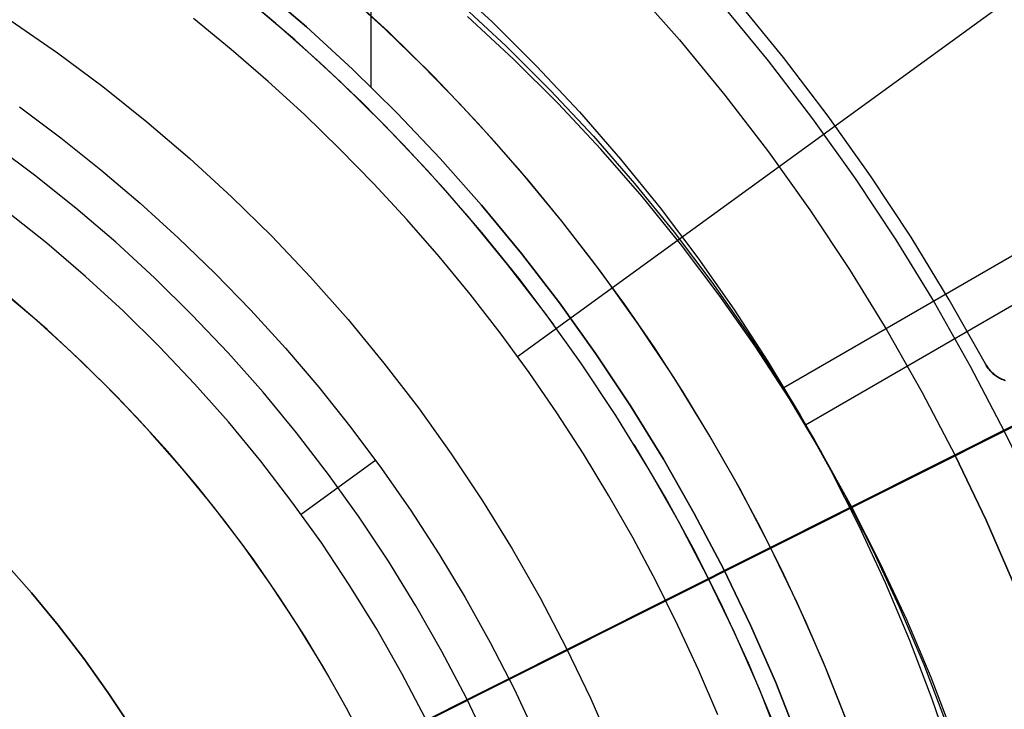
# Model space of a CAD drawing. Header units: millimetres. Extents: x 7986 to 9191, y -11326 to -10283.
# Tile 261 of 312: x 8615 to 8643, y -10646 to -10627. Entities that reach past the tile are written whole.
import ezdxf

# ---------------------------------------------------------------- set-up
doc = ezdxf.new("R2010")
doc.units = ezdxf.units.MM
doc.layers.add('color', color=7, linetype='Continuous')
doc.layers.add('luz', color=7, linetype='Continuous')

msp = doc.modelspace()

# ---------------------------------------------------------------- linework, layer by layer
at = {"color": 7, "true_color": 0xffffff}
for p, q in [((8624.856, -10604.939, 60.059), (8624.856, -10628.542, 60.059)), ((8629.08, -10636.301, 75.023), (8646.074, -10623.954, 60.99)), ((8622.128, -10626.718, 34.059), (8620.829, -10625.636, 34.059)), ((8621.639, -10625.651, 60.059), (8623.006, -10626.82, 60.059)), ((8623.006, -10626.82, 39.059), (8621.639, -10625.651, 39.059)), ((8621.639, -10625.651, 60.059), (8623.006, -10626.82, 60.059)), ((8623.006, -10626.82, 49.559), (8621.639, -10625.651, 49.559)), ((8623.006, -10626.82, 39.059), (8621.639, -10625.651, 39.059)), ((8627.023, -10625.45, 37.179), (8628.346, -10626.677, 37.577)), ((8625.358, -10626.955, 39.059), (8623.994, -10625.705, 39.059)), ((8625.358, -10626.955, 39.059), (8623.994, -10625.705, 39.059)), ((8625.358, -10626.955, 37.555), (8623.994, -10625.705, 37.555)), ((8625.266, -10626.889, 36.051), (8624.158, -10625.874, 36.051)), ((8625.266, -10626.889, 36.051), (8624.158, -10625.874, 36.051)), ((8622.672, -10627.196, 34.059), (8621.319, -10626.038, 34.059)), ((8622.672, -10627.196, 34.059), (8621.319, -10626.038, 34.059)), ((8627.427, -10626.15, 33.678), (8628.75, -10627.377, 34.076)), ((8614.51, -10626.647, 34.059), (8615.846, -10627.569, 34.059)), ((8614.51, -10626.647, 34.059), (8615.846, -10627.569, 34.059)), ((8620.844, -10627.47, 75.023), (8619.755, -10626.578, 75.023)), ((8620.844, -10627.47, 75.023), (8619.755, -10626.578, 75.023)), ((8623.391, -10627.842, 34.059), (8622.128, -10626.718, 34.059)), ((8628.965, -10627.749, 32.218), (8627.642, -10626.522, 31.82)), ((8628.346, -10626.677, 37.577), (8629.624, -10627.95, 37.979)), ((8623.006, -10626.82, 60.059), (8624.331, -10628.036, 60.059)), ((8624.331, -10628.036, 39.059), (8623.006, -10626.82, 39.059)), ((8623.006, -10626.82, 60.059), (8624.331, -10628.036, 60.059)), ((8624.331, -10628.036, 49.559), (8623.006, -10626.82, 49.559)), ((8624.331, -10628.036, 39.059), (8623.006, -10626.82, 39.059)), ((8626.345, -10627.934, 36.051), (8625.266, -10626.889, 36.051)), ((8626.345, -10627.934, 36.051), (8625.266, -10626.889, 36.051)), ((8626.677, -10628.251, 39.059), (8625.358, -10626.955, 39.059)), ((8626.677, -10628.251, 39.059), (8625.358, -10626.955, 39.059)), ((8626.677, -10628.251, 37.555), (8625.358, -10626.955, 37.555)), ((8623.984, -10628.4, 34.059), (8622.672, -10627.196, 34.059)), ((8623.984, -10628.4, 34.059), (8622.672, -10627.196, 34.059)), ((8615.846, -10627.569, 34.059), (8617.149, -10628.537, 34.059)), ((8615.846, -10627.569, 34.059), (8617.149, -10628.537, 34.059)), ((8621.908, -10628.392, 75.023), (8620.844, -10627.47, 75.023)), ((8621.908, -10628.392, 75.023), (8620.844, -10627.47, 75.023)), ((8628.75, -10627.377, 34.076), (8630.028, -10628.65, 34.478)), ((8624.616, -10629.007, 34.059), (8623.391, -10627.842, 34.059)), ((8630.243, -10629.021, 32.62), (8628.965, -10627.749, 32.218)), ((8624.331, -10628.036, 60.059), (8625.614, -10629.296, 60.059)), ((8625.614, -10629.296, 39.059), (8624.331, -10628.036, 39.059)), ((8624.331, -10628.036, 60.059), (8625.614, -10629.296, 60.059)), ((8625.614, -10629.296, 49.559), (8624.331, -10628.036, 49.559)), ((8625.614, -10629.296, 39.059), (8624.331, -10628.036, 39.059)), ((8627.395, -10629.008, 36.051), (8626.345, -10627.934, 36.051)), ((8627.395, -10629.008, 36.051), (8626.345, -10627.934, 36.051)), ((8629.624, -10627.95, 37.979), (8630.856, -10629.265, 38.384)), ((8622.947, -10629.342, 75.023), (8621.908, -10628.392, 75.023)), ((8622.947, -10629.342, 75.023), (8621.908, -10628.392, 75.023)), ((8625.254, -10629.649, 34.059), (8623.984, -10628.4, 34.059)), ((8625.254, -10629.649, 34.059), (8623.984, -10628.4, 34.059)), ((8627.95, -10629.593, 39.059), (8626.677, -10628.251, 39.059)), ((8627.95, -10629.593, 39.059), (8626.677, -10628.251, 39.059)), ((8627.95, -10629.593, 37.555), (8626.677, -10628.251, 37.555)), ((8617.149, -10628.537, 34.059), (8618.419, -10629.55, 34.059)), ((8617.149, -10628.537, 34.059), (8618.419, -10629.55, 34.059)), ((8630.028, -10628.65, 34.478), (8631.26, -10629.965, 34.883)), ((8625.802, -10630.211, 34.059), (8624.616, -10629.007, 34.059)), ((8628.414, -10630.112, 36.051), (8627.395, -10629.008, 36.051)), ((8628.414, -10630.112, 36.051), (8627.395, -10629.008, 36.051)), ((8631.475, -10630.337, 33.025), (8630.243, -10629.021, 32.62)), ((8614.755, -10629.122, 32.648), (8615.939, -10630.007, 32.648)), ((8614.755, -10629.122, 32.648), (8615.939, -10630.007, 32.648)), ((8623.958, -10630.321, 75.023), (8622.947, -10629.342, 75.023)), ((8623.958, -10630.321, 75.023), (8622.947, -10629.342, 75.023)), ((8625.614, -10629.296, 60.059), (8626.852, -10630.6, 60.059)), ((8626.852, -10630.6, 39.059), (8625.614, -10629.296, 39.059)), ((8625.614, -10629.296, 60.059), (8626.852, -10630.6, 60.059)), ((8626.852, -10630.6, 49.559), (8625.614, -10629.296, 49.559)), ((8626.852, -10630.6, 39.059), (8625.614, -10629.296, 39.059)), ((8630.856, -10629.265, 38.384), (8632.041, -10630.623, 38.793)), ((8618.419, -10629.55, 34.059), (8619.653, -10630.605, 34.059)), ((8618.419, -10629.55, 34.059), (8619.653, -10630.605, 34.059)), ((8629.177, -10630.977, 39.059), (8627.95, -10629.593, 39.059)), ((8629.177, -10630.977, 39.059), (8627.95, -10629.593, 39.059)), ((8629.177, -10630.977, 37.555), (8627.95, -10629.593, 37.555)), ((8626.48, -10630.94, 34.059), (8625.254, -10629.649, 34.059)), ((8626.48, -10630.94, 34.059), (8625.254, -10629.649, 34.059)), ((8615.188, -10631.086, 77.059), (8613.973, -10630.185, 77.059)), ((8615.188, -10631.086, 77.059), (8613.973, -10630.185, 77.059)), ((8615.939, -10630.007, 32.648), (8617.095, -10630.929, 32.648)), ((8615.939, -10630.007, 32.648), (8617.095, -10630.929, 32.648)), ((8629.401, -10631.244, 36.051), (8628.414, -10630.112, 36.051)), ((8629.401, -10631.244, 36.051), (8628.414, -10630.112, 36.051)), ((8631.26, -10629.965, 34.883), (8632.445, -10631.323, 35.291)), ((8624.941, -10631.328, 75.023), (8623.958, -10630.321, 75.023)), ((8624.941, -10631.328, 75.023), (8623.958, -10630.321, 75.023)), ((8626.949, -10631.453, 34.059), (8625.802, -10630.211, 34.059)), ((8632.66, -10631.695, 33.433), (8631.475, -10630.337, 33.025)), ((8619.653, -10630.605, 34.059), (8620.849, -10631.703, 34.059)), ((8619.653, -10630.605, 34.059), (8620.849, -10631.703, 34.059)), ((8626.852, -10630.6, 60.059), (8628.044, -10631.947, 60.059)), ((8628.044, -10631.947, 39.059), (8626.852, -10630.6, 39.059)), ((8626.852, -10630.6, 60.059), (8628.044, -10631.947, 60.059)), ((8628.044, -10631.947, 49.559), (8626.852, -10630.6, 49.559)), ((8628.044, -10631.947, 39.059), (8626.852, -10630.6, 39.059)), ((8632.041, -10630.623, 38.793), (8633.177, -10632.021, 39.203)), ((8617.095, -10630.929, 32.648), (8618.22, -10631.887, 32.648)), ((8617.095, -10630.929, 32.648), (8618.22, -10631.887, 32.648)), ((8627.66, -10632.274, 34.059), (8626.48, -10630.94, 34.059)), ((8627.66, -10632.274, 34.059), (8626.48, -10630.94, 34.059)), ((8630.355, -10632.403, 39.059), (8629.177, -10630.977, 39.059)), ((8630.355, -10632.403, 39.059), (8629.177, -10630.977, 39.059)), ((8630.355, -10632.403, 37.555), (8629.177, -10630.977, 37.555)), ((8616.37, -10632.029, 77.059), (8615.188, -10631.086, 77.059)), ((8616.37, -10632.029, 77.059), (8615.188, -10631.086, 77.059)), ((8625.896, -10632.362, 75.023), (8624.941, -10631.328, 75.023)), ((8625.896, -10632.362, 75.023), (8624.941, -10631.328, 75.023)), ((8630.355, -10632.403, 36.051), (8629.401, -10631.244, 36.051)), ((8630.355, -10632.403, 36.051), (8629.401, -10631.244, 36.051)), ((8632.445, -10631.323, 35.291), (8633.581, -10632.721, 35.702)), ((8628.053, -10632.732, 34.059), (8626.949, -10631.453, 34.059)), ((8618.22, -10631.887, 32.648), (8619.315, -10632.88, 32.648)), ((8618.22, -10631.887, 32.648), (8619.315, -10632.88, 32.648)), ((8620.849, -10631.703, 34.059), (8622.007, -10632.841, 34.059)), ((8620.849, -10631.703, 34.059), (8622.007, -10632.841, 34.059)), ((8633.795, -10633.093, 33.844), (8632.66, -10631.695, 33.433)), ((8615.535, -10633.041, 24.474), (8614.387, -10632.126, 24.474)), ((8615.535, -10633.041, 24.474), (8614.387, -10632.126, 24.474)), ((8617.52, -10633.013, 77.059), (8616.37, -10632.029, 77.059)), ((8617.52, -10633.013, 77.059), (8616.37, -10632.029, 77.059)), ((8628.044, -10631.947, 60.059), (8629.19, -10633.333, 60.059)), ((8629.19, -10633.333, 39.059), (8628.044, -10631.947, 39.059)), ((8628.044, -10631.947, 60.059), (8629.19, -10633.333, 60.059)), ((8629.19, -10633.333, 49.559), (8628.044, -10631.947, 49.559)), ((8629.19, -10633.333, 39.059), (8628.044, -10631.947, 39.059)), ((8633.177, -10632.021, 39.203), (8634.262, -10633.458, 39.616)), ((8626.82, -10633.423, 75.023), (8625.896, -10632.362, 75.023)), ((8626.82, -10633.423, 75.023), (8625.896, -10632.362, 75.023)), ((8628.794, -10633.647, 34.059), (8627.66, -10632.274, 34.059)), ((8628.794, -10633.647, 34.059), (8627.66, -10632.274, 34.059)), ((8631.483, -10633.869, 39.059), (8630.355, -10632.403, 39.059)), ((8631.276, -10633.59, 36.051), (8630.355, -10632.403, 36.051)), ((8631.483, -10633.869, 39.059), (8630.355, -10632.403, 39.059)), ((8631.483, -10633.869, 37.555), (8630.355, -10632.403, 37.555)), ((8631.276, -10633.59, 36.051), (8630.355, -10632.403, 36.051)), ((8629.116, -10634.047, 34.059), (8628.053, -10632.732, 34.059)), ((8633.581, -10632.721, 35.702), (8634.666, -10634.158, 36.115)), ((8618.635, -10634.035, 77.059), (8617.52, -10633.013, 77.059)), ((8618.635, -10634.035, 77.059), (8617.52, -10633.013, 77.059)), ((8619.315, -10632.88, 32.648), (8620.378, -10633.907, 32.648)), ((8619.315, -10632.88, 32.648), (8620.378, -10633.907, 32.648)), ((8622.007, -10632.841, 34.059), (8623.125, -10634.019, 34.059)), ((8622.007, -10632.841, 34.059), (8623.125, -10634.019, 34.059)), ((8644.278, -10632.844, 40.649), (8636.74, -10637.196, 40.649)), ((8616.65, -10633.995, 24.474), (8615.535, -10633.041, 24.474)), ((8616.65, -10633.995, 24.474), (8615.535, -10633.041, 24.474)), ((8634.881, -10634.53, 34.257), (8633.795, -10633.093, 33.844)), ((8627.715, -10634.509, 75.023), (8626.82, -10633.423, 75.023)), ((8627.715, -10634.509, 75.023), (8626.82, -10633.423, 75.023)), ((8629.19, -10633.333, 60.059), (8630.286, -10634.758, 60.059)), ((8630.286, -10634.758, 39.059), (8629.19, -10633.333, 39.059)), ((8629.19, -10633.333, 60.059), (8630.286, -10634.758, 60.059)), ((8630.286, -10634.758, 49.559), (8629.19, -10633.333, 49.559)), ((8630.286, -10634.758, 39.059), (8629.19, -10633.333, 39.059)), ((8632.162, -10634.803, 36.051), (8631.276, -10633.59, 36.051)), ((8632.162, -10634.803, 36.051), (8631.276, -10633.59, 36.051)), ((8634.262, -10633.458, 39.616), (8635.296, -10634.932, 40.03)), ((8629.88, -10635.058, 34.059), (8628.794, -10633.647, 34.059)), ((8629.88, -10635.058, 34.059), (8628.794, -10633.647, 34.059)), ((8632.56, -10635.373, 39.059), (8631.483, -10633.869, 39.059)), ((8632.56, -10635.373, 39.059), (8631.483, -10633.869, 39.059)), ((8632.56, -10635.373, 37.555), (8631.483, -10633.869, 37.555)), ((8617.731, -10634.987, 24.474), (8616.65, -10633.995, 24.474)), ((8617.731, -10634.987, 24.474), (8616.65, -10633.995, 24.474)), ((8619.713, -10635.096, 77.059), (8618.635, -10634.035, 77.059)), ((8619.713, -10635.096, 77.059), (8618.635, -10634.035, 77.059)), ((8620.378, -10633.907, 32.648), (8621.407, -10634.967, 32.648)), ((8620.378, -10633.907, 32.648), (8621.407, -10634.967, 32.648)), ((8623.125, -10634.019, 34.059), (8624.202, -10635.234, 34.059)), ((8623.125, -10634.019, 34.059), (8624.202, -10635.234, 34.059)), ((8630.135, -10635.396, 34.059), (8629.116, -10634.047, 34.059)), ((8634.666, -10634.158, 36.115), (8635.701, -10635.632, 36.529)), ((8644.897, -10633.915, 35.29), (8637.359, -10638.267, 35.29)), ((8615.251, -10635.265, 23.059), (8614.237, -10634.405, 23.059)), ((8615.545, -10635.525, 23.059), (8614.489, -10634.613, 23.059)), ((8615.545, -10635.525, 23.059), (8614.489, -10634.613, 23.059)), ((8628.577, -10635.621, 75.023), (8627.715, -10634.509, 75.023)), ((8628.577, -10635.621, 75.023), (8627.715, -10634.509, 75.023)), ((8635.915, -10636.004, 34.671), (8634.881, -10634.53, 34.257)), ((8618.777, -10636.016, 24.474), (8617.731, -10634.987, 24.474)), ((8618.777, -10636.016, 24.474), (8617.731, -10634.987, 24.474)), ((8621.407, -10634.967, 32.648), (8622.402, -10636.059, 32.648)), ((8621.407, -10634.967, 32.648), (8622.402, -10636.059, 32.648)), ((8630.286, -10634.758, 60.059), (8631.333, -10636.22, 60.059)), ((8631.333, -10636.22, 39.059), (8630.286, -10634.758, 39.059)), ((8630.286, -10634.758, 60.059), (8631.333, -10636.22, 60.059)), ((8631.333, -10636.22, 49.559), (8630.286, -10634.758, 49.559)), ((8631.333, -10636.22, 39.059), (8630.286, -10634.758, 39.059)), ((8633.014, -10636.04, 36.051), (8632.162, -10634.803, 36.051)), ((8633.014, -10636.04, 36.051), (8632.162, -10634.803, 36.051)), ((8635.296, -10634.932, 40.03), (8636.278, -10636.442, 40.445)), ((8616.236, -10636.158, 23.059), (8615.251, -10635.265, 23.059)), ((8620.755, -10636.193, 77.059), (8619.713, -10635.096, 77.059)), ((8620.755, -10636.193, 77.059), (8619.713, -10635.096, 77.059)), ((8624.202, -10635.234, 34.059), (8625.236, -10636.486, 34.059)), ((8624.202, -10635.234, 34.059), (8625.236, -10636.486, 34.059)), ((8630.917, -10636.506, 34.059), (8629.88, -10635.058, 34.059)), ((8630.917, -10636.506, 34.059), (8629.88, -10635.058, 34.059)), ((8616.569, -10636.473, 23.059), (8615.545, -10635.525, 23.059)), ((8616.569, -10636.473, 23.059), (8615.545, -10635.525, 23.059)), ((8633.584, -10636.913, 39.059), (8632.56, -10635.373, 39.059)), ((8633.584, -10636.913, 39.059), (8632.56, -10635.373, 39.059)), ((8633.584, -10636.913, 37.555), (8632.56, -10635.373, 37.555)), ((8629.408, -10636.757, 75.023), (8628.577, -10635.621, 75.023)), ((8629.408, -10636.757, 75.023), (8628.577, -10635.621, 75.023)), ((8635.701, -10635.632, 36.529), (8636.682, -10637.142, 36.944)), ((8619.788, -10637.08, 24.474), (8618.777, -10636.016, 24.474)), ((8619.788, -10637.08, 24.474), (8618.777, -10636.016, 24.474)), ((8622.402, -10636.059, 32.648), (8623.361, -10637.182, 32.648)), ((8622.402, -10636.059, 32.648), (8623.361, -10637.182, 32.648)), ((8633.831, -10637.301, 36.051), (8633.014, -10636.04, 36.051)), ((8633.831, -10637.301, 36.051), (8633.014, -10636.04, 36.051)), ((8636.896, -10637.513, 35.086), (8635.915, -10636.004, 34.671)), ((8617.192, -10637.083, 23.059), (8616.236, -10636.158, 23.059)), ((8621.758, -10637.325, 77.059), (8620.755, -10636.193, 77.059)), ((8621.758, -10637.325, 77.059), (8620.755, -10636.193, 77.059)), ((8631.333, -10636.22, 60.059), (8632.329, -10637.717, 60.059)), ((8632.329, -10637.717, 39.059), (8631.333, -10636.22, 39.059)), ((8631.333, -10636.22, 60.059), (8632.329, -10637.717, 60.059)), ((8632.329, -10637.717, 49.559), (8631.333, -10636.22, 49.559)), ((8632.329, -10637.717, 39.059), (8631.333, -10636.22, 39.059)), ((8617.559, -10637.455, 23.059), (8616.569, -10636.473, 23.059)), ((8617.559, -10637.455, 23.059), (8616.569, -10636.473, 23.059)), ((8625.236, -10636.486, 34.059), (8626.226, -10637.772, 34.059)), ((8625.236, -10636.486, 34.059), (8626.226, -10637.772, 34.059)), ((8631.903, -10637.989, 34.059), (8630.917, -10636.506, 34.059)), ((8631.903, -10637.989, 34.059), (8630.917, -10636.506, 34.059)), ((8636.278, -10636.442, 40.445), (8637.205, -10637.985, 40.861)), ((8630.206, -10637.917, 75.023), (8629.408, -10636.757, 75.023)), ((8630.206, -10637.917, 75.023), (8629.408, -10636.757, 75.023)), ((8634.555, -10638.488, 39.059), (8633.584, -10636.913, 39.059)), ((8634.555, -10638.488, 39.059), (8633.584, -10636.913, 39.059)), ((8634.555, -10638.488, 37.555), (8633.584, -10636.913, 37.555)), ((8618.116, -10638.038, 23.059), (8617.192, -10637.083, 23.059)), ((8620.761, -10638.178, 24.474), (8619.788, -10637.08, 24.474)), ((8620.761, -10638.178, 24.474), (8619.788, -10637.08, 24.474)), ((8623.361, -10637.182, 32.648), (8624.282, -10638.335, 32.648)), ((8623.361, -10637.182, 32.648), (8624.282, -10638.335, 32.648)), ((8636.682, -10637.142, 36.944), (8637.609, -10638.685, 37.359)), ((8618.515, -10638.47, 23.059), (8617.559, -10637.455, 23.059)), ((8618.515, -10638.47, 23.059), (8617.559, -10637.455, 23.059)), ((8622.721, -10638.491, 77.059), (8621.758, -10637.325, 77.059)), ((8622.721, -10638.491, 77.059), (8621.758, -10637.325, 77.059)), ((8634.612, -10638.585, 36.051), (8633.831, -10637.301, 36.051)), ((8634.612, -10638.585, 36.051), (8633.831, -10637.301, 36.051)), ((8637.824, -10639.056, 35.501), (8636.896, -10637.513, 35.086)), ((8626.226, -10637.772, 34.059), (8627.172, -10639.093, 34.059)), ((8626.226, -10637.772, 34.059), (8627.172, -10639.093, 34.059)), ((8632.329, -10637.717, 60.059), (8633.273, -10639.248, 60.059)), ((8633.273, -10639.248, 39.059), (8632.329, -10637.717, 39.059)), ((8632.329, -10637.717, 60.059), (8633.273, -10639.248, 60.059)), ((8633.273, -10639.248, 49.559), (8632.329, -10637.717, 49.559)), ((8633.273, -10639.248, 39.059), (8632.329, -10637.717, 39.059)), ((8619.009, -10639.023, 23.059), (8618.116, -10638.038, 23.059)), ((8630.971, -10639.098, 75.023), (8630.206, -10637.917, 75.023)), ((8630.971, -10639.098, 75.023), (8630.206, -10637.917, 75.023)), ((8632.837, -10639.505, 34.059), (8631.903, -10637.989, 34.059)), ((8632.837, -10639.505, 34.059), (8631.903, -10637.989, 34.059)), ((8637.205, -10637.985, 40.861), (8638.078, -10639.56, 41.276)), ((8637.205, -10637.985, 40.861), (8637.824, -10639.056, 35.501)), ((8621.695, -10639.309, 24.474), (8620.761, -10638.178, 24.474)), ((8621.695, -10639.309, 24.474), (8620.761, -10638.178, 24.474)), ((8624.282, -10638.335, 32.648), (8625.166, -10639.518, 32.648)), ((8624.282, -10638.335, 32.648), (8625.166, -10639.518, 32.648)), ((8619.436, -10639.518, 23.059), (8618.515, -10638.47, 23.059)), ((8619.436, -10639.518, 23.059), (8618.515, -10638.47, 23.059)), ((8623.644, -10639.69, 77.059), (8622.721, -10638.491, 77.059)), ((8623.644, -10639.69, 77.059), (8622.721, -10638.491, 77.059)), ((8635.471, -10640.095, 39.059), (8634.555, -10638.488, 39.059)), ((8635.471, -10640.095, 39.059), (8634.555, -10638.488, 39.059)), ((8635.471, -10640.095, 37.555), (8634.555, -10638.488, 37.555)), ((8635.356, -10639.891, 36.051), (8634.612, -10638.585, 36.051)), ((8635.356, -10639.891, 36.051), (8634.612, -10638.585, 36.051)), ((8637.609, -10638.685, 37.359), (8638.482, -10640.26, 37.775)), ((8633.334, -10640.351, 34.059), (8632.432, -10638.823, 34.059)), ((8619.869, -10640.037, 23.059), (8619.009, -10639.023, 23.059)), ((8627.172, -10639.093, 34.059), (8628.071, -10640.445, 34.059)), ((8627.172, -10639.093, 34.059), (8628.071, -10640.445, 34.059)), ((8631.703, -10640.301, 75.023), (8630.971, -10639.098, 75.023)), ((8631.703, -10640.301, 75.023), (8630.971, -10639.098, 75.023)), ((8633.273, -10639.248, 60.059), (8634.163, -10640.811, 60.059)), ((8634.163, -10640.811, 39.059), (8633.273, -10639.248, 39.059)), ((8633.273, -10639.248, 60.059), (8634.163, -10640.811, 60.059)), ((8634.163, -10640.811, 49.559), (8633.273, -10639.248, 49.559)), ((8634.163, -10640.811, 39.059), (8633.273, -10639.248, 39.059)), ((8638.696, -10640.631, 35.917), (8637.824, -10639.056, 35.501)), ((8620.321, -10640.597, 23.059), (8619.436, -10639.518, 23.059)), ((8620.321, -10640.597, 23.059), (8619.436, -10639.518, 23.059)), ((8622.59, -10640.472, 24.474), (8621.695, -10639.309, 24.474)), ((8622.59, -10640.472, 24.474), (8621.695, -10639.309, 24.474)), ((8622.851, -10640.827, 24.474), (8624.998, -10639.267, 32.643)), ((8625.166, -10639.518, 32.648), (8626.01, -10640.728, 32.648)), ((8625.166, -10639.518, 32.648), (8626.01, -10640.728, 32.648)), ((8633.719, -10641.053, 34.059), (8632.837, -10639.505, 34.059)), ((8633.719, -10641.053, 34.059), (8632.837, -10639.505, 34.059)), ((8624.525, -10640.92, 77.059), (8623.644, -10639.69, 77.059)), ((8624.525, -10640.92, 77.059), (8623.644, -10639.69, 77.059)), ((8638.078, -10639.56, 41.276), (8638.894, -10641.164, 41.691)), ((8620.696, -10641.078, 23.059), (8619.869, -10640.037, 23.059)), ((8636.065, -10641.217, 36.051), (8635.356, -10639.891, 36.051)), ((8636.065, -10641.217, 36.051), (8635.356, -10639.891, 36.051)), ((8636.33, -10641.733, 39.059), (8635.471, -10640.095, 39.059)), ((8636.33, -10641.733, 39.059), (8635.471, -10640.095, 39.059)), ((8636.33, -10641.733, 37.555), (8635.471, -10640.095, 37.555)), ((8632.401, -10641.524, 75.023), (8631.703, -10640.301, 75.023)), ((8632.401, -10641.524, 75.023), (8631.703, -10640.301, 75.023)), ((8634.183, -10641.91, 34.059), (8633.334, -10640.351, 34.059)), ((8638.482, -10640.26, 37.775), (8639.298, -10641.864, 38.19)), ((8621.167, -10641.705, 23.059), (8620.321, -10640.597, 23.059)), ((8621.167, -10641.705, 23.059), (8620.321, -10640.597, 23.059)), ((8623.445, -10641.665, 24.474), (8622.59, -10640.472, 24.474)), ((8623.445, -10641.665, 24.474), (8622.59, -10640.472, 24.474)), ((8628.071, -10640.445, 34.059), (8628.923, -10641.827, 34.059)), ((8628.071, -10640.445, 34.059), (8628.923, -10641.827, 34.059)), ((8639.513, -10642.236, 36.332), (8638.696, -10640.631, 35.917)), ((8625.362, -10642.179, 77.059), (8624.525, -10640.92, 77.059)), ((8625.362, -10642.179, 77.059), (8624.525, -10640.92, 77.059)), ((8626.01, -10640.728, 32.648), (8626.813, -10641.966, 32.648)), ((8626.01, -10640.728, 32.648), (8626.813, -10641.966, 32.648)), ((8634.163, -10640.811, 60.059), (8634.998, -10642.403, 60.059)), ((8634.998, -10642.403, 39.059), (8634.163, -10640.811, 39.059)), ((8634.163, -10640.811, 60.059), (8634.998, -10642.403, 60.059)), ((8634.998, -10642.403, 49.559), (8634.163, -10640.811, 49.559)), ((8634.998, -10642.403, 39.059), (8634.163, -10640.811, 39.059)), ((8621.488, -10642.146, 23.059), (8620.696, -10641.078, 23.059)), ((8634.546, -10642.629, 34.059), (8633.719, -10641.053, 34.059)), ((8634.546, -10642.629, 34.059), (8633.719, -10641.053, 34.059)), ((8636.735, -10642.562, 36.051), (8636.065, -10641.217, 36.051)), ((8636.735, -10642.562, 36.051), (8636.065, -10641.217, 36.051)), ((8638.894, -10641.164, 41.691), (8639.654, -10642.797, 42.105)), ((8633.064, -10642.767, 75.023), (8632.401, -10641.524, 75.023)), ((8633.064, -10642.767, 75.023), (8632.401, -10641.524, 75.023)), ((8621.976, -10642.842, 23.059), (8621.167, -10641.705, 23.059)), ((8621.976, -10642.842, 23.059), (8621.167, -10641.705, 23.059)), ((8624.257, -10642.887, 24.474), (8623.445, -10641.665, 24.474)), ((8624.257, -10642.887, 24.474), (8623.445, -10641.665, 24.474)), ((8637.133, -10643.4, 39.059), (8636.33, -10641.733, 39.059)), ((8637.133, -10643.4, 39.059), (8636.33, -10641.733, 39.059)), ((8637.133, -10643.4, 37.555), (8636.33, -10641.733, 37.555)), ((8626.813, -10641.966, 32.648), (8627.574, -10643.23, 32.648)), ((8626.813, -10641.966, 32.648), (8627.574, -10643.23, 32.648)), ((8628.923, -10641.827, 34.059), (8629.727, -10643.238, 34.059)), ((8628.923, -10641.827, 34.059), (8629.727, -10643.238, 34.059)), ((8634.978, -10643.497, 34.059), (8634.183, -10641.91, 34.059)), ((8639.298, -10641.864, 38.19), (8640.058, -10643.497, 38.604)), ((8622.244, -10643.239, 23.059), (8621.488, -10642.146, 23.059)), ((8626.156, -10643.467, 77.059), (8625.362, -10642.179, 77.059)), ((8626.156, -10643.467, 77.059), (8625.362, -10642.179, 77.059)), ((8640.272, -10643.868, 36.746), (8639.513, -10642.236, 36.332)), ((8635.319, -10644.234, 34.059), (8634.546, -10642.629, 34.059)), ((8635.319, -10644.234, 34.059), (8634.546, -10642.629, 34.059)), ((8634.998, -10642.403, 60.059), (8635.779, -10644.023, 60.059)), ((8635.779, -10644.023, 39.059), (8634.998, -10642.403, 39.059)), ((8634.998, -10642.403, 60.059), (8635.779, -10644.023, 60.059)), ((8635.779, -10644.023, 49.559), (8634.998, -10642.403, 49.559)), ((8635.779, -10644.023, 39.059), (8634.998, -10642.403, 39.059)), ((8637.368, -10643.925, 36.051), (8636.735, -10642.562, 36.051)), ((8637.368, -10643.925, 36.051), (8636.735, -10642.562, 36.051)), ((8622.744, -10644.006, 23.059), (8621.976, -10642.842, 23.059)), ((8622.744, -10644.006, 23.059), (8621.976, -10642.842, 23.059)), ((8625.027, -10644.136, 24.474), (8624.257, -10642.887, 24.474)), ((8625.027, -10644.136, 24.474), (8624.257, -10642.887, 24.474)), ((8633.693, -10644.027, 75.023), (8633.064, -10642.767, 75.023)), ((8633.693, -10644.027, 75.023), (8633.064, -10642.767, 75.023)), ((8639.654, -10642.797, 42.105), (8640.355, -10644.455, 42.518)), ((8622.965, -10644.357, 23.059), (8622.244, -10643.239, 23.059)), ((8626.905, -10644.781, 77.059), (8626.156, -10643.467, 77.059)), ((8626.905, -10644.781, 77.059), (8626.156, -10643.467, 77.059)), ((8627.574, -10643.23, 32.648), (8628.293, -10644.519, 32.648)), ((8627.574, -10643.23, 32.648), (8628.293, -10644.519, 32.648)), ((8629.727, -10643.238, 34.059), (8630.481, -10644.675, 34.059)), ((8629.727, -10643.238, 34.059), (8630.481, -10644.675, 34.059)), ((8635.719, -10645.11, 34.059), (8634.978, -10643.497, 34.059)), ((8637.877, -10645.093, 39.059), (8637.133, -10643.4, 39.059)), ((8637.877, -10645.093, 39.059), (8637.133, -10643.4, 39.059)), ((8637.877, -10645.093, 37.555), (8637.133, -10643.4, 37.555)), ((8640.058, -10643.497, 38.604), (8640.76, -10645.155, 39.017)), ((8623.473, -10645.196, 23.059), (8622.744, -10644.006, 23.059)), ((8623.473, -10645.196, 23.059), (8622.744, -10644.006, 23.059)), ((8634.286, -10645.305, 75.023), (8633.693, -10644.027, 75.023)), ((8634.286, -10645.305, 75.023), (8633.693, -10644.027, 75.023)), ((8635.779, -10644.023, 60.059), (8636.503, -10645.669, 60.059)), ((8636.503, -10645.669, 39.059), (8635.779, -10644.023, 39.059)), ((8635.779, -10644.023, 60.059), (8636.503, -10645.669, 60.059)), ((8636.503, -10645.669, 49.559), (8635.779, -10644.023, 49.559)), ((8636.503, -10645.669, 39.059), (8635.779, -10644.023, 39.059)), ((8637.963, -10645.306, 36.051), (8637.368, -10643.925, 36.051)), ((8637.963, -10645.306, 36.051), (8637.368, -10643.925, 36.051)), ((8640.974, -10645.527, 37.159), (8640.272, -10643.868, 36.746)), ((8623.648, -10645.497, 23.059), (8622.965, -10644.357, 23.059)), ((8625.753, -10645.411, 24.474), (8625.027, -10644.136, 24.474)), ((8625.753, -10645.411, 24.474), (8625.027, -10644.136, 24.474)), ((8636.035, -10645.864, 34.059), (8635.319, -10644.234, 34.059)), ((8636.035, -10645.864, 34.059), (8635.319, -10644.234, 34.059)), ((8628.293, -10644.519, 32.648), (8628.967, -10645.832, 32.648)), ((8628.293, -10644.519, 32.648), (8628.967, -10645.832, 32.648)), ((8640.355, -10644.455, 42.518), (8640.998, -10646.138, 42.929)), ((8627.608, -10646.121, 77.059), (8626.905, -10644.781, 77.059)), ((8627.608, -10646.121, 77.059), (8626.905, -10644.781, 77.059)), ((8630.481, -10644.675, 34.059), (8631.186, -10646.138, 34.059)), ((8630.481, -10644.675, 34.059), (8631.186, -10646.138, 34.059)), ((8624.16, -10646.41, 23.059), (8623.473, -10645.196, 23.059)), ((8624.16, -10646.41, 23.059), (8623.473, -10645.196, 23.059)), ((8636.403, -10646.748, 34.059), (8635.719, -10645.11, 34.059)), ((8638.563, -10646.811, 39.059), (8637.877, -10645.093, 39.059)), ((8638.563, -10646.811, 39.059), (8637.877, -10645.093, 39.059)), ((8638.563, -10646.811, 37.555), (8637.877, -10645.093, 37.555)), ((8640.76, -10645.155, 39.017), (8641.403, -10646.838, 39.427)), ((8626.435, -10646.71, 24.474), (8625.753, -10645.411, 24.474)), ((8626.435, -10646.71, 24.474), (8625.753, -10645.411, 24.474)), ((8634.843, -10646.598, 75.023), (8634.286, -10645.305, 75.023)), ((8634.843, -10646.598, 75.023), (8634.286, -10645.305, 75.023)), ((8638.519, -10646.703, 36.051), (8637.963, -10645.306, 36.051)), ((8638.519, -10646.703, 36.051), (8637.963, -10645.306, 36.051)), ((8636.503, -10645.669, 60.059), (8637.169, -10647.339, 60.059)), ((8637.169, -10647.339, 39.059), (8636.503, -10645.669, 39.059)), ((8636.503, -10645.669, 60.059), (8637.169, -10647.339, 60.059)), ((8637.169, -10647.339, 49.559), (8636.503, -10645.669, 49.559)), ((8637.169, -10647.339, 39.059), (8636.503, -10645.669, 39.059)), ((8641.617, -10647.21, 37.569), (8640.974, -10645.527, 37.159)), ((8628.967, -10645.832, 32.648), (8629.598, -10647.167, 32.648)), ((8628.967, -10645.832, 32.648), (8629.598, -10647.167, 32.648)), ((8636.695, -10647.518, 34.059), (8636.035, -10645.864, 34.059)), ((8636.695, -10647.518, 34.059), (8636.035, -10645.864, 34.059)), ((8628.264, -10647.484, 77.059), (8627.608, -10646.121, 77.059)), ((8628.264, -10647.484, 77.059), (8627.608, -10646.121, 77.059)), ((8631.186, -10646.138, 34.059), (8631.839, -10647.625, 34.059)), ((8631.186, -10646.138, 34.059), (8631.839, -10647.625, 34.059)), ((8640.998, -10646.138, 42.929), (8641.582, -10647.843, 43.337)), ((8624.805, -10647.647, 23.059), (8624.16, -10646.41, 23.059)), ((8624.805, -10647.647, 23.059), (8624.16, -10646.41, 23.059))]:
    msp.add_line(p, q, dxfattribs=at)
at = {"layer": 'color', "color": 254, "true_color": 0xcad1ee}
for p, q in [((8721.671, -10599.052, -37.21), (8643.079, -10638.439, 0.259)), ((8721.671, -10599.052, -37.21), (8643.079, -10638.439, 0.259)), ((8632.379, -10625.654, 2.259), (8633.739, -10627.193, 2.259)), ((8632.379, -10625.654, 2.259), (8633.739, -10627.193, 2.259)), ((8632.379, -10625.654, 0.259), (8633.739, -10627.193, 0.259)), ((8632.379, -10625.654, 1.259), (8633.739, -10627.193, 1.259)), ((8632.379, -10625.654, 0.259), (8633.739, -10627.193, 0.259)), ((8634.942, -10626.164, 0.259), (8636.283, -10627.792, 0.259)), ((8634.942, -10626.164, 0.259), (8636.283, -10627.792, 0.259)), ((8636.732, -10627.702, 2.259), (8635.395, -10626.067, 2.259)), ((8636.732, -10627.702, 4.359), (8635.395, -10626.067, 4.359)), ((8636.732, -10627.702, 2.259), (8635.395, -10626.067, 2.259)), ((8636.732, -10627.702, 3.309), (8635.395, -10626.067, 3.309)), ((8636.732, -10627.702, 4.359), (8635.395, -10626.067, 4.359)), ((8633.739, -10627.193, 2.259), (8635.045, -10628.779, 2.259)), ((8633.739, -10627.193, 2.259), (8635.045, -10628.779, 2.259)), ((8633.739, -10627.193, 0.259), (8635.045, -10628.779, 0.259)), ((8633.739, -10627.193, 1.259), (8635.045, -10628.779, 1.259)), ((8633.739, -10627.193, 0.259), (8635.045, -10628.779, 0.259)), ((8636.283, -10627.792, 0.259), (8637.566, -10629.465, 0.259)), ((8636.283, -10627.792, 0.259), (8637.566, -10629.465, 0.259)), ((8638.012, -10629.382, 2.259), (8636.732, -10627.702, 2.259)), ((8638.012, -10629.382, 4.359), (8636.732, -10627.702, 4.359)), ((8638.012, -10629.382, 2.259), (8636.732, -10627.702, 2.259)), ((8638.012, -10629.382, 3.309), (8636.732, -10627.702, 3.309)), ((8638.012, -10629.382, 4.359), (8636.732, -10627.702, 4.359)), ((8635.045, -10628.779, 2.259), (8636.295, -10630.408, 2.259)), ((8635.045, -10628.779, 2.259), (8636.295, -10630.408, 2.259)), ((8635.045, -10628.779, 0.259), (8636.295, -10630.408, 0.259)), ((8635.045, -10628.779, 1.259), (8636.295, -10630.408, 1.259)), ((8635.045, -10628.779, 0.259), (8636.295, -10630.408, 0.259)), ((8637.566, -10629.465, 0.259), (8638.792, -10631.182, 0.259)), ((8637.566, -10629.465, 0.259), (8638.792, -10631.182, 0.259)), ((8639.234, -10631.105, 2.259), (8638.012, -10629.382, 2.259)), ((8639.234, -10631.105, 4.359), (8638.012, -10629.382, 4.359)), ((8639.234, -10631.105, 2.259), (8638.012, -10629.382, 2.259)), ((8639.234, -10631.105, 3.309), (8638.012, -10629.382, 3.309)), ((8639.234, -10631.105, 4.359), (8638.012, -10629.382, 4.359)), ((8636.295, -10630.408, 2.259), (8637.489, -10632.08, 2.259)), ((8636.295, -10630.408, 2.259), (8637.489, -10632.08, 2.259)), ((8636.295, -10630.408, 0.259), (8637.489, -10632.08, 0.259)), ((8636.295, -10630.408, 1.259), (8637.489, -10632.08, 1.259)), ((8636.295, -10630.408, 0.259), (8637.489, -10632.08, 0.259)), ((8638.792, -10631.182, 0.259), (8639.957, -10632.94, 0.259)), ((8638.792, -10631.182, 0.259), (8639.957, -10632.94, 0.259)), ((8640.396, -10632.869, 2.259), (8639.234, -10631.105, 2.259)), ((8640.396, -10632.869, 4.359), (8639.234, -10631.105, 4.359)), ((8640.396, -10632.869, 2.259), (8639.234, -10631.105, 2.259)), ((8640.396, -10632.869, 3.309), (8639.234, -10631.105, 3.309)), ((8640.396, -10632.869, 4.359), (8639.234, -10631.105, 4.359)), ((8637.489, -10632.08, 2.259), (8638.624, -10633.792, 2.259)), ((8637.489, -10632.08, 2.259), (8638.624, -10633.792, 2.259)), ((8637.489, -10632.08, 0.259), (8638.624, -10633.792, 0.259)), ((8637.489, -10632.08, 1.259), (8638.624, -10633.792, 1.259)), ((8637.489, -10632.08, 0.259), (8638.624, -10633.792, 0.259)), ((8639.957, -10632.94, 0.259), (8641.061, -10634.737, 0.259)), ((8639.957, -10632.94, 0.259), (8641.061, -10634.737, 0.259)), ((8641.497, -10634.672, 2.259), (8640.396, -10632.869, 2.259)), ((8641.497, -10634.672, 4.359), (8640.396, -10632.869, 4.359)), ((8641.497, -10634.672, 2.259), (8640.396, -10632.869, 2.259)), ((8641.497, -10634.672, 3.309), (8640.396, -10632.869, 3.309)), ((8641.497, -10634.672, 4.359), (8640.396, -10632.869, 4.359)), ((8619.761, -10650.126, 4.359), (8653.726, -10633.104, 4.359)), ((8638.624, -10633.792, 2.259), (8639.699, -10635.542, 2.259)), ((8638.624, -10633.792, 2.259), (8639.699, -10635.542, 2.259)), ((8638.624, -10633.792, 0.259), (8639.699, -10635.542, 0.259)), ((8638.624, -10633.792, 1.259), (8639.699, -10635.542, 1.259)), ((8638.624, -10633.792, 0.259), (8639.699, -10635.542, 0.259)), ((8642.535, -10636.511, 2.259), (8641.497, -10634.672, 2.259)), ((8642.535, -10636.511, 4.359), (8641.497, -10634.672, 4.359)), ((8642.535, -10636.511, 2.259), (8641.497, -10634.672, 2.259)), ((8642.535, -10636.511, 3.309), (8641.497, -10634.672, 3.309)), ((8642.535, -10636.511, 4.359), (8641.497, -10634.672, 4.359)), ((8641.061, -10634.737, 0.259), (8642.102, -10636.571, 0.259)), ((8641.061, -10634.737, 0.259), (8642.102, -10636.571, 0.259)), ((8639.699, -10635.542, 2.259), (8640.713, -10637.328, 2.259)), ((8639.699, -10635.542, 2.259), (8640.713, -10637.328, 2.259)), ((8639.699, -10635.542, 0.259), (8640.713, -10637.328, 0.259)), ((8639.699, -10635.542, 1.259), (8640.713, -10637.328, 1.259)), ((8639.699, -10635.542, 0.259), (8640.713, -10637.328, 0.259)), ((8642.102, -10636.571, 0.259), (8643.079, -10638.439, 0.259)), ((8642.102, -10636.571, 0.259), (8643.079, -10638.439, 0.259)), ((8642.552, -10636.541, 4.359), (8642.535, -10636.511, 4.359)), ((8642.535, -10636.511, 4.359), (8642.535, -10636.511, 2.259)), ((8642.535, -10636.511, 2.259), (8642.554, -10636.542, 2.258)), ((8642.535, -10636.511, 3.101), (8642.552, -10636.541, 3.101)), ((8642.535, -10636.511, 2.259), (8642.554, -10636.542, 2.258)), ((8642.535, -10636.511, 4.359), (8642.535, -10636.511, 2.259)), ((8642.552, -10636.541, 4.359), (8642.535, -10636.511, 4.359)), ((8642.569, -10636.57, 4.359), (8642.552, -10636.541, 4.359)), ((8642.552, -10636.541, 3.101), (8642.569, -10636.57, 3.101)), ((8642.569, -10636.57, 4.359), (8642.552, -10636.541, 4.359)), ((8642.554, -10636.542, 2.258), (8642.574, -10636.573, 2.257)), ((8642.554, -10636.542, 2.258), (8642.574, -10636.573, 2.257)), ((8642.588, -10636.599, 4.359), (8642.569, -10636.57, 4.359)), ((8642.569, -10636.57, 3.101), (8642.588, -10636.599, 3.101)), ((8642.588, -10636.599, 4.359), (8642.569, -10636.57, 4.359)), ((8642.574, -10636.573, 2.257), (8642.595, -10636.602, 2.255)), ((8642.574, -10636.573, 2.257), (8642.595, -10636.602, 2.255)), ((8642.608, -10636.627, 4.359), (8642.588, -10636.599, 4.359)), ((8642.588, -10636.599, 3.101), (8642.608, -10636.627, 3.101)), ((8642.608, -10636.627, 4.359), (8642.588, -10636.599, 4.359)), ((8642.595, -10636.602, 2.255), (8642.617, -10636.631, 2.253)), ((8642.595, -10636.602, 2.255), (8642.617, -10636.631, 2.253)), ((8642.629, -10636.654, 4.359), (8642.608, -10636.627, 4.359)), ((8642.608, -10636.627, 3.101), (8642.629, -10636.654, 3.101)), ((8642.629, -10636.654, 4.359), (8642.608, -10636.627, 4.359)), ((8642.617, -10636.631, 2.253), (8642.64, -10636.66, 2.25)), ((8642.617, -10636.631, 2.253), (8642.64, -10636.66, 2.25)), ((8642.65, -10636.68, 4.359), (8642.629, -10636.654, 4.359)), ((8642.629, -10636.654, 3.101), (8642.65, -10636.68, 3.101)), ((8642.65, -10636.68, 4.359), (8642.629, -10636.654, 4.359)), ((8642.64, -10636.66, 2.25), (8642.664, -10636.687, 2.246)), ((8642.64, -10636.66, 2.25), (8642.664, -10636.687, 2.246)), ((8642.673, -10636.706, 4.359), (8642.65, -10636.68, 4.359)), ((8642.65, -10636.68, 3.101), (8642.673, -10636.706, 3.101)), ((8642.673, -10636.706, 4.359), (8642.65, -10636.68, 4.359)), ((8642.664, -10636.687, 2.246), (8642.688, -10636.714, 2.242)), ((8642.664, -10636.687, 2.246), (8642.688, -10636.714, 2.242)), ((8642.696, -10636.731, 4.359), (8642.673, -10636.706, 4.359)), ((8642.673, -10636.706, 3.101), (8642.696, -10636.731, 3.101)), ((8642.696, -10636.731, 4.359), (8642.673, -10636.706, 4.359)), ((8642.688, -10636.714, 2.242), (8642.714, -10636.739, 2.238)), ((8642.688, -10636.714, 2.242), (8642.714, -10636.739, 2.238)), ((8642.72, -10636.755, 4.359), (8642.696, -10636.731, 4.359)), ((8642.696, -10636.731, 3.101), (8642.72, -10636.755, 3.101)), ((8642.72, -10636.755, 4.359), (8642.696, -10636.731, 4.359)), ((8642.714, -10636.739, 2.238), (8642.74, -10636.764, 2.233)), ((8642.714, -10636.739, 2.238), (8642.74, -10636.764, 2.233)), ((8642.745, -10636.778, 4.359), (8642.72, -10636.755, 4.359)), ((8642.72, -10636.755, 3.101), (8642.745, -10636.778, 3.101)), ((8642.745, -10636.778, 4.359), (8642.72, -10636.755, 4.359)), ((8642.74, -10636.764, 2.233), (8642.767, -10636.788, 2.228)), ((8642.74, -10636.764, 2.233), (8642.767, -10636.788, 2.228)), ((8642.771, -10636.801, 4.359), (8642.745, -10636.778, 4.359)), ((8642.745, -10636.778, 3.101), (8642.771, -10636.801, 3.101)), ((8642.771, -10636.801, 4.359), (8642.745, -10636.778, 4.359)), ((8642.767, -10636.788, 2.228), (8642.795, -10636.811, 2.222)), ((8642.767, -10636.788, 2.228), (8642.795, -10636.811, 2.222)), ((8642.798, -10636.822, 4.359), (8642.771, -10636.801, 4.359)), ((8642.771, -10636.801, 3.101), (8642.798, -10636.822, 3.101)), ((8642.798, -10636.822, 4.359), (8642.771, -10636.801, 4.359)), ((8642.795, -10636.811, 2.222), (8642.823, -10636.833, 2.216)), ((8642.795, -10636.811, 2.222), (8642.823, -10636.833, 2.216)), ((8642.825, -10636.843, 4.359), (8642.798, -10636.822, 4.359)), ((8642.798, -10636.822, 3.101), (8642.825, -10636.843, 3.101)), ((8642.825, -10636.843, 4.359), (8642.798, -10636.822, 4.359)), ((8642.823, -10636.833, 2.216), (8642.852, -10636.855, 2.209)), ((8642.823, -10636.833, 2.216), (8642.852, -10636.855, 2.209)), ((8642.853, -10636.863, 4.359), (8642.825, -10636.843, 4.359)), ((8642.825, -10636.843, 3.101), (8642.853, -10636.863, 3.101)), ((8642.853, -10636.863, 4.359), (8642.825, -10636.843, 4.359)), ((8642.852, -10636.855, 2.209), (8642.882, -10636.875, 2.202)), ((8642.852, -10636.855, 2.209), (8642.882, -10636.875, 2.202)), ((8642.882, -10636.881, 4.359), (8642.853, -10636.863, 4.359)), ((8642.853, -10636.863, 3.101), (8642.882, -10636.881, 3.101)), ((8642.882, -10636.881, 4.359), (8642.853, -10636.863, 4.359)), ((8642.882, -10636.875, 2.202), (8642.912, -10636.894, 2.195)), ((8642.882, -10636.875, 2.202), (8642.912, -10636.894, 2.195)), ((8642.911, -10636.899, 4.359), (8642.882, -10636.881, 4.359)), ((8642.882, -10636.881, 3.101), (8642.911, -10636.899, 3.101)), ((8642.911, -10636.899, 4.359), (8642.882, -10636.881, 4.359)), ((8642.941, -10636.916, 4.359), (8642.911, -10636.899, 4.359)), ((8642.911, -10636.899, 3.101), (8642.941, -10636.916, 3.101)), ((8642.941, -10636.916, 4.359), (8642.911, -10636.899, 4.359)), ((8642.912, -10636.894, 2.195), (8642.943, -10636.912, 2.187)), ((8642.912, -10636.894, 2.195), (8642.943, -10636.912, 2.187)), ((8642.971, -10636.931, 4.359), (8642.941, -10636.916, 4.359)), ((8642.941, -10636.916, 3.101), (8642.971, -10636.931, 3.101)), ((8642.971, -10636.931, 4.359), (8642.941, -10636.916, 4.359)), ((8642.943, -10636.912, 2.187), (8642.974, -10636.928, 2.178)), ((8642.943, -10636.912, 2.187), (8642.974, -10636.928, 2.178)), ((8643.002, -10636.946, 4.359), (8642.971, -10636.931, 4.359)), ((8642.971, -10636.931, 3.101), (8643.002, -10636.946, 3.101)), ((8643.002, -10636.946, 4.359), (8642.971, -10636.931, 4.359)), ((8642.974, -10636.928, 2.178), (8643.006, -10636.944, 2.169)), ((8642.974, -10636.928, 2.178), (8643.006, -10636.944, 2.169)), ((8643.033, -10636.959, 4.359), (8643.002, -10636.946, 4.359)), ((8643.002, -10636.946, 3.101), (8643.033, -10636.959, 3.101)), ((8643.033, -10636.959, 4.359), (8643.002, -10636.946, 4.359)), ((8643.006, -10636.944, 2.169), (8643.038, -10636.959, 2.16)), ((8643.006, -10636.944, 2.169), (8643.038, -10636.959, 2.16)), ((8643.065, -10636.972, 4.359), (8643.033, -10636.959, 4.359)), ((8643.033, -10636.959, 3.101), (8643.065, -10636.972, 3.101)), ((8643.065, -10636.972, 4.359), (8643.033, -10636.959, 4.359)), ((8643.038, -10636.959, 2.16), (8643.07, -10636.972, 2.151)), ((8643.038, -10636.959, 2.16), (8643.07, -10636.972, 2.151)), ((8643.098, -10636.983, 4.359), (8643.065, -10636.972, 4.359)), ((8643.065, -10636.972, 3.101), (8643.098, -10636.983, 3.101)), ((8643.098, -10636.983, 4.359), (8643.065, -10636.972, 4.359)), ((8643.07, -10636.972, 2.151), (8643.103, -10636.984, 2.141)), ((8643.07, -10636.972, 2.151), (8643.103, -10636.984, 2.141)), ((8640.713, -10637.328, 2.259), (8641.665, -10639.148, 2.259)), ((8640.713, -10637.328, 2.259), (8641.665, -10639.148, 2.259)), ((8640.713, -10637.328, 0.259), (8641.665, -10639.148, 0.259)), ((8640.713, -10637.328, 1.259), (8641.665, -10639.148, 1.259)), ((8640.713, -10637.328, 0.259), (8641.665, -10639.148, 0.259)), ((8641.665, -10639.148, 0.259), (8643.079, -10638.439, 0.259)), ((8643.079, -10638.439, 0.259), (8643.992, -10640.341, 0.259)), ((8643.079, -10638.439, 0.259), (8643.992, -10640.341, 0.259)), ((8617.364, -10651.327, 2.259), (8641.665, -10639.148, 2.259)), ((8641.665, -10639.148, 2.259), (8642.553, -10641, 2.259)), ((8641.665, -10639.148, 0.259), (8641.665, -10639.148, 2.259)), ((8642.553, -10641, 0.259), (8641.665, -10639.148, 0.259)), ((8641.665, -10639.148, 2.259), (8642.553, -10641, 2.259)), ((8641.665, -10639.148, 0.259), (8641.665, -10639.148, 2.259)), ((8642.553, -10641, 0.259), (8641.665, -10639.148, 0.259)), ((8641.665, -10639.148, 1.259), (8642.553, -10641, 1.259)), ((8642.553, -10641, 2.259), (8643.377, -10642.882, 2.259)), ((8643.377, -10642.882, 0.259), (8642.553, -10641, 0.259)), ((8642.553, -10641, 2.259), (8643.377, -10642.882, 2.259)), ((8643.377, -10642.882, 0.259), (8642.553, -10641, 0.259)), ((8642.553, -10641, 1.259), (8643.377, -10642.882, 1.259)), ((8615.099, -10643.093, 4.359), (8614.299, -10642.187, 4.359)), ((8614.299, -10642.187, 12.659), (8615.099, -10643.093, 12.659)), ((8615.099, -10643.093, 4.359), (8614.299, -10642.187, 4.359)), ((8614.299, -10642.187, 12.659), (8615.099, -10643.093, 12.659)), ((8615.099, -10643.093, 8.509), (8614.299, -10642.187, 8.509)), ((8615.867, -10644.026, 4.359), (8615.099, -10643.093, 4.359)), ((8615.099, -10643.093, 12.659), (8615.867, -10644.026, 12.659)), ((8615.867, -10644.026, 4.359), (8615.099, -10643.093, 4.359)), ((8615.099, -10643.093, 12.659), (8615.867, -10644.026, 12.659)), ((8615.867, -10644.026, 8.509), (8615.099, -10643.093, 8.509)), ((8616.603, -10644.984, 4.359), (8615.867, -10644.026, 4.359)), ((8615.867, -10644.026, 12.659), (8616.603, -10644.984, 12.659)), ((8616.603, -10644.984, 4.359), (8615.867, -10644.026, 4.359)), ((8615.867, -10644.026, 12.659), (8616.603, -10644.984, 12.659)), ((8616.603, -10644.984, 8.509), (8615.867, -10644.026, 8.509)), ((8617.305, -10645.968, 4.359), (8616.603, -10644.984, 4.359)), ((8616.603, -10644.984, 12.659), (8617.305, -10645.968, 12.659)), ((8617.305, -10645.968, 4.359), (8616.603, -10644.984, 4.359)), ((8616.603, -10644.984, 12.659), (8617.305, -10645.968, 12.659)), ((8617.305, -10645.968, 8.509), (8616.603, -10644.984, 8.509)), ((8617.973, -10646.975, 4.359), (8617.305, -10645.968, 4.359)), ((8617.305, -10645.968, 12.659), (8617.973, -10646.975, 12.659)), ((8617.973, -10646.975, 4.359), (8617.305, -10645.968, 4.359)), ((8617.305, -10645.968, 12.659), (8617.973, -10646.975, 12.659)), ((8617.973, -10646.975, 8.509), (8617.305, -10645.968, 8.509))]:
    msp.add_line(p, q, dxfattribs=at)
at = {"layer": 'luz', "color": 254, "true_color": 0xcad1ee}
for p, q in [((8454.571, -10732.99, -56.991), (8722.355, -10598.633, -56.991)), ((8722.355, -10598.633, -58.491), (8454.571, -10732.99, -58.491))]:
    msp.add_line(p, q, dxfattribs=at)

doc.saveas('drawing.dxf')
